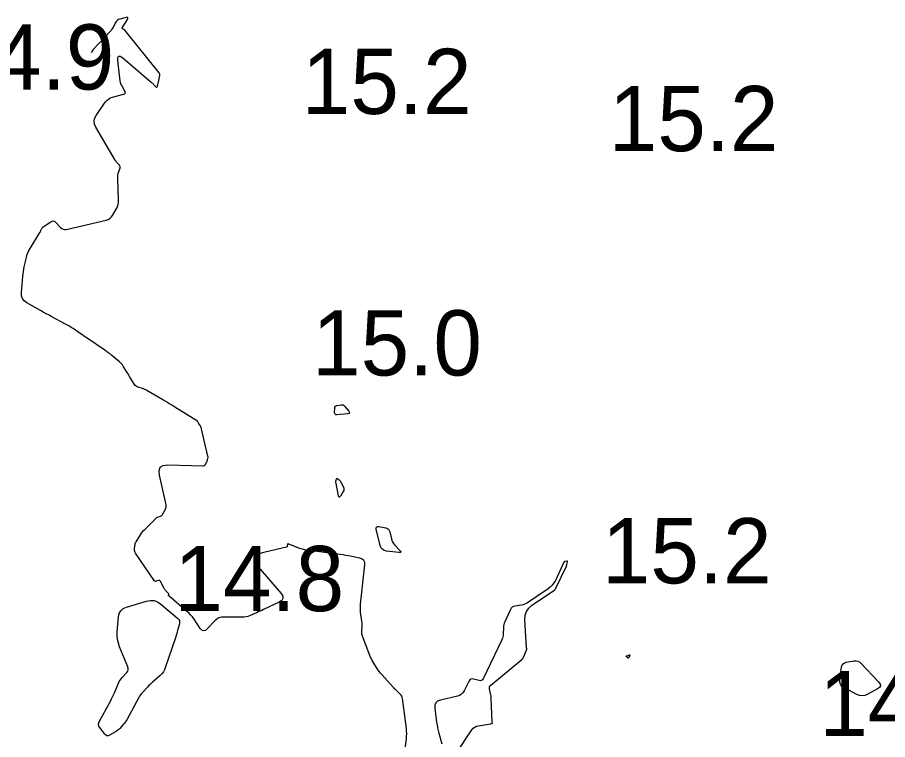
# Model space of a CAD drawing. Extents: x 1023796 to 1112670, y 656573 to 837340.
# Drawn here: x 1101048.9 to 1101115.6, y 690458.6 to 690514 of the extents above; entities that cross this region are included whole.
import ezdxf

# ---------------------------------------------------------------- set-up
doc = ezdxf.new("R2010")
doc.units = 0
doc.layers.add('V-CHAN-CONT-15FT', color=7, linetype='Continuous')
doc.layers.add('V-TOPO-SOUN', color=7, linetype='Continuous')

msp = doc.modelspace()

# ---------------------------------------------------------------- linework, layer by layer
at = {"layer": 'V-CHAN-CONT-15FT'}
for points in [[(1101078.652, 690457.899), (1101078.74, 690458.676), (1101078.756, 690458.87), (1101078.76, 690459.064), (1101078.752, 690459.259), (1101078.733, 690459.453), (1101078.429, 690461.766), (1101078.41, 690461.857), (1101078.376, 690461.941), (1101078.329, 690462.017), (1101078.267, 690462.087), (1101077.991, 690462.35), (1101077.922, 690462.416), (1101077.855, 690462.484), (1101077.79, 690462.553), (1101077.725, 690462.623), (1101076.847, 690463.598), (1101076.752, 690463.707), (1101076.663, 690463.82), (1101076.578, 690463.937), (1101076.499, 690464.058), (1101076.19, 690464.547), (1101076.116, 690464.671), (1101076.049, 690464.799), (1101075.988, 690464.929), (1101075.934, 690465.063), (1101075.38, 690466.545), (1101075.351, 690466.636), (1101075.332, 690466.728), (1101075.323, 690466.822), (1101075.323, 690466.917), (1101075.342, 690467.3), (1101075.345, 690467.395), (1101075.343, 690467.491), (1101075.337, 690467.586), (1101075.326, 690467.681), (1101075.23, 690468.39), (1101075.214, 690468.54), (1101075.207, 690468.69), (1101075.21, 690468.84), (1101075.222, 690468.991), (1101075.554, 690471.999), (1101075.548, 690472.195), (1101075.482, 690472.347), (1101075.357, 690472.456), (1101075.171, 690472.521), (1101074.31, 690472.692), (1101074.095, 690472.733), (1101073.879, 690472.771), (1101073.662, 690472.805), (1101073.445, 690472.835), (1101071.082, 690473.147), (1101070.93, 690473.172), (1101070.78, 690473.206), (1101070.632, 690473.249), (1101070.487, 690473.301), (1101069.681, 690473.617), (1101069.655, 690473.623), (1101069.636, 690473.619), (1101069.624, 690473.603), (1101069.618, 690473.577), (1101069.609, 690473.452), (1101069.604, 690473.424), (1101069.591, 690473.402), (1101069.571, 690473.386), (1101069.544, 690473.376), (1101067.903, 690472.993), (1101067.81, 690472.969), (1101067.717, 690472.942), (1101067.626, 690472.911), (1101067.536, 690472.876), (1101067.178, 690472.73), (1101067.104, 690472.687), (1101067.064, 690472.631), (1101067.055, 690472.563), (1101067.08, 690472.482), (1101067.277, 690472.054), (1101067.327, 690471.955), (1101067.383, 690471.861), (1101067.445, 690471.771), (1101067.514, 690471.684), (1101069.129, 690469.806), (1101069.254, 690469.611), (1101069.273, 690469.437), (1101069.186, 690469.287), (1101068.992, 690469.158), (1101067.776, 690468.58), (1101067.645, 690468.518), (1101067.513, 690468.457), (1101067.381, 690468.397), (1101067.248, 690468.339), (1101066.715, 690468.106), (1101066.58, 690468.056), (1101066.443, 690468.02), (1101066.302, 690467.999), (1101066.158, 690467.993), (1101064.755, 690468.008), (1101064.553, 690467.991), (1101064.367, 690467.935), (1101064.198, 690467.841), (1101064.044, 690467.708), (1101063.465, 690467.098), (1101063.323, 690466.986), (1101063.188, 690466.956), (1101063.059, 690467.007), (1101062.937, 690467.14), (1101062.455, 690467.844), (1101062.33, 690468.015), (1101062.194, 690468.176), (1101062.047, 690468.327), (1101061.89, 690468.469), (1101060.512, 690469.631), (1101060.503, 690469.641), (1101060.498, 690469.652), (1101060.498, 690469.664), (1101060.502, 690469.676), (1101060.526, 690469.729), (1101060.53, 690469.742), (1101060.53, 690469.754), (1101060.526, 690469.765), (1101060.518, 690469.776), (1101060.279, 690470.035), (1101060.238, 690470.083), (1101060.2, 690470.134), (1101060.167, 690470.187), (1101060.137, 690470.243), (1101059.894, 690470.74), (1101059.869, 690470.778), (1101059.837, 690470.801), (1101059.798, 690470.809), (1101059.753, 690470.803), (1101059.559, 690470.749), (1101059.513, 690470.743), (1101059.473, 690470.75), (1101059.437, 690470.771), (1101059.406, 690470.805), (1101057.973, 690472.896), (1101057.935, 690472.962), (1101057.91, 690473.032), (1101057.897, 690473.105), (1101057.897, 690473.181), (1101057.921, 690473.494), (1101057.932, 690473.571), (1101057.951, 690473.645), (1101057.979, 690473.716), (1101058.016, 690473.784), (1101058.348, 690474.322), (1101058.42, 690474.432), (1101058.498, 690474.536), (1101058.582, 690474.636), (1101058.673, 690474.731), (1101059.541, 690475.594), (1101059.578, 690475.627), (1101059.619, 690475.654), (1101059.663, 690475.676), (1101059.709, 690475.692), (1101059.903, 690475.746), (1101059.948, 690475.763), (1101059.988, 690475.788), (1101060.021, 690475.821), (1101060.047, 690475.861), (1101060.266, 690476.272), (1101060.302, 690476.356), (1101060.322, 690476.443), (1101060.325, 690476.532), (1101060.313, 690476.623), (1101059.801, 690478.888), (1101059.773, 690479.243), (1101059.872, 690479.494), (1101060.099, 690479.639), (1101060.454, 690479.679), (1101063.139, 690479.596), (1101063.192, 690479.601), (1101063.238, 690479.618), (1101063.277, 690479.648), (1101063.309, 690479.69), (1101063.443, 690479.917), (1101063.46, 690479.949), (1101063.475, 690479.982), (1101063.487, 690480.016), (1101063.496, 690480.052), (1101063.527, 690480.195), (1101063.533, 690480.231), (1101063.535, 690480.267), (1101063.532, 690480.303), (1101063.526, 690480.339), (1101062.996, 690482.546), (1101062.985, 690482.584), (1101062.97, 690482.621), (1101062.953, 690482.657), (1101062.931, 690482.691), (1101062.811, 690482.867), (1101062.803, 690482.879), (1101062.795, 690482.892), (1101062.787, 690482.905), (1101062.78, 690482.918), (1101062.751, 690482.972), (1101062.744, 690482.985), (1101062.734, 690482.996), (1101062.724, 690483.006), (1101062.712, 690483.015), (1101060.982, 690484.108), (1101060.756, 690484.25), (1101060.528, 690484.39), (1101060.298, 690484.528), (1101060.068, 690484.664), (1101058.837, 690485.382), (1101058.758, 690485.425), (1101058.677, 690485.463), (1101058.594, 690485.497), (1101058.51, 690485.525), (1101058.166, 690485.63), (1101058.085, 690485.662), (1101058.013, 690485.707), (1101057.952, 690485.765), (1101057.9, 690485.835), (1101057.52, 690486.451), (1101057.46, 690486.55), (1101057.399, 690486.648), (1101057.339, 690486.747), (1101057.278, 690486.845), (1101057.036, 690487.239), (1101056.972, 690487.335), (1101056.901, 690487.424), (1101056.823, 690487.507), (1101056.737, 690487.584), (1101056.146, 690488.072), (1101056.017, 690488.177), (1101055.885, 690488.278), (1101055.751, 690488.376), (1101055.615, 690488.471), (1101054.268, 690489.382), (1101054.131, 690489.475), (1101053.995, 690489.567), (1101053.859, 690489.66), (1101053.722, 690489.753), (1101053.178, 690490.125), (1101053.04, 690490.217), (1101052.901, 690490.304), (1101052.759, 690490.387), (1101052.614, 690490.467), (1101051.564, 690491.026), (1101051.341, 690491.146), (1101051.118, 690491.267), (1101050.896, 690491.389), (1101050.675, 690491.513), (1101049.645, 690492.095), (1101049.443, 690492.243), (1101049.306, 690492.426), (1101049.233, 690492.642), (1101049.224, 690492.892), (1101049.329, 690494.121), (1101049.348, 690494.306), (1101049.373, 690494.491), (1101049.404, 690494.675), (1101049.442, 690494.858), (1101049.603, 690495.588), (1101049.651, 690495.767), (1101049.713, 690495.941), (1101049.79, 690496.109), (1101049.882, 690496.27), (1101050.636, 690497.48), (1101050.658, 690497.517), (1101050.679, 690497.556), (1101050.699, 690497.595), (1101050.717, 690497.634), (1101050.787, 690497.795), (1101050.807, 690497.834), (1101050.831, 690497.868), (1101050.861, 690497.899), (1101050.895, 690497.925), (1101051.478, 690498.318), (1101051.585, 690498.37), (1101051.686, 690498.379), (1101051.782, 690498.345), (1101051.872, 690498.268), (1101052.222, 690497.87), (1101052.315, 690497.787), (1101052.418, 690497.737), (1101052.531, 690497.718), (1101052.655, 690497.732), (1101055.732, 690498.45), (1101055.878, 690498.499), (1101056.006, 690498.573), (1101056.114, 690498.673), (1101056.204, 690498.798), (1101056.527, 690499.349), (1101056.596, 690499.49), (1101056.644, 690499.636), (1101056.67, 690499.787), (1101056.674, 690499.944), (1101056.603, 690501.618), (1101056.603, 690501.716), (1101056.611, 690501.813), (1101056.627, 690501.909), (1101056.651, 690502.004), (1101056.783, 690502.453), (1101056.793, 690502.51), (1101056.788, 690502.563), (1101056.768, 690502.612), (1101056.734, 690502.658), (1101056.566, 690502.835), (1101056.525, 690502.88), (1101056.487, 690502.927), (1101056.452, 690502.976), (1101056.42, 690503.028), (1101054.922, 690505.566), (1101054.822, 690505.794), (1101054.794, 690506.019), (1101054.837, 690506.242), (1101054.952, 690506.462), (1101055.646, 690507.475), (1101055.759, 690507.612), (1101055.89, 690507.724), (1101056.039, 690507.81), (1101056.207, 690507.869), (1101057.058, 690508.094), (1101057.143, 690508.13), (1101057.188, 690508.182), (1101057.193, 690508.25), (1101057.157, 690508.335), (1101056.936, 690508.708), (1101056.886, 690508.803), (1101056.847, 690508.901), (1101056.818, 690509.004), (1101056.8, 690509.109), (1101056.61, 690510.674), (1101056.606, 690510.91), (1101056.669, 690511.022), (1101056.798, 690511.012), (1101056.992, 690510.879), (1101059.173, 690509.016), (1101059.22, 690508.975), (1101059.266, 690508.933), (1101059.311, 690508.891), (1101059.355, 690508.847), (1101059.53, 690508.671), (1101059.57, 690508.64), (1101059.603, 690508.635), (1101059.628, 690508.656), (1101059.647, 690508.703), (1101059.738, 690509.077), (1101059.751, 690509.133), (1101059.764, 690509.189), (1101059.775, 690509.246), (1101059.786, 690509.302), (1101059.827, 690509.529), (1101059.831, 690509.585), (1101059.824, 690509.637), (1101059.805, 690509.686), (1101059.775, 690509.733), (1101057.155, 690513.004), (1101057.137, 690513.023), (1101057.118, 690513.041), (1101057.096, 690513.055), (1101057.072, 690513.068), (1101056.973, 690513.112), (1101056.954, 690513.124), (1101056.943, 690513.14), (1101056.943, 690513.159), (1101056.952, 690513.18), (1101057.349, 690513.829), (1101057.389, 690513.913), (1101057.385, 690513.965), (1101057.336, 690513.985), (1101057.244, 690513.972), (1101056.761, 690513.851), (1101056.666, 690513.817), (1101056.585, 690513.767), (1101056.516, 690513.7), (1101056.46, 690513.616), (1101056.263, 690513.247), (1101056.211, 690513.157), (1101056.153, 690513.071), (1101056.091, 690512.988), (1101056.023, 690512.909), (1101054.734, 690511.513), (1101054.715, 690511.492), (1101054.698, 690511.471), (1101054.681, 690511.448), (1101054.666, 690511.425), (1101054.575, 690511.285)], [(1101082.561, 690457.557), (1101083.765, 690459.359), (1101083.863, 690459.479), (1101083.978, 690459.572), (1101084.111, 690459.638), (1101084.261, 690459.676), (1101085.181, 690459.822), (1101085.197, 690459.825), (1101085.213, 690459.829), (1101085.228, 690459.834), (1101085.243, 690459.84), (1101085.312, 690459.868), (1101085.32, 690459.873), (1101085.326, 690459.879), (1101085.328, 690459.887), (1101085.328, 690459.897), (1101085.323, 690459.938), (1101085.322, 690459.949), (1101085.321, 690459.959), (1101085.32, 690459.969), (1101085.319, 690459.98), (1101085.243, 690461.764), (1101085.237, 690461.856), (1101085.226, 690461.948), (1101085.212, 690462.04), (1101085.193, 690462.131), (1101085.111, 690462.493), (1101085.102, 690462.58), (1101085.116, 690462.659), (1101085.153, 690462.73), (1101085.213, 690462.793), (1101087.591, 690464.759), (1101087.61, 690464.777), (1101087.628, 690464.796), (1101087.643, 690464.817), (1101087.657, 690464.839), (1101087.708, 690464.932), (1101087.721, 690464.956), (1101087.733, 690464.979), (1101087.744, 690465.003), (1101087.754, 690465.028), (1101087.977, 690465.557), (1101087.979, 690465.564), (1101087.979, 690465.571), (1101087.977, 690465.578), (1101087.974, 690465.585), (1101087.956, 690465.61), (1101087.952, 690465.617), (1101087.95, 690465.624), (1101087.948, 690465.631), (1101087.947, 690465.639), (1101087.822, 690467.823), (1101087.841, 690468.153), (1101087.938, 690468.445), (1101088.112, 690468.698), (1101088.365, 690468.913), (1101090.083, 690470.066), (1101090.096, 690470.075), (1101090.108, 690470.086), (1101090.119, 690470.097), (1101090.128, 690470.11), (1101090.165, 690470.163), (1101090.174, 690470.176), (1101090.182, 690470.19), (1101090.19, 690470.204), (1101090.197, 690470.218), (1101090.999, 690471.916), (1101091.017, 690471.953), (1101091.034, 690471.991), (1101091.039, 690472.001), (1101091.042, 690472.01), (1101091.045, 690472.02), (1101091.047, 690472.031), (1101091.083, 690472.245), (1101091.084, 690472.272), (1101091.075, 690472.289), (1101091.058, 690472.298), (1101091.031, 690472.297), (1101090.905, 690472.276), (1101090.876, 690472.268), (1101090.851, 690472.254), (1101090.83, 690472.234), (1101090.814, 690472.209), (1101090.758, 690472.093), (1101090.744, 690472.065), (1101090.73, 690472.036), (1101090.716, 690472.007), (1101090.703, 690471.978), (1101090.156, 690470.821), (1101090.049, 690470.628), (1101089.92, 690470.455), (1101089.768, 690470.301), (1101089.593, 690470.166), (1101088.014, 690469.107), (1101087.907, 690469.043), (1101087.795, 690468.992), (1101087.678, 690468.954), (1101087.557, 690468.928), (1101087.061, 690468.849), (1101086.945, 690468.818), (1101086.848, 690468.763), (1101086.769, 690468.684), (1101086.707, 690468.582), (1101086.274, 690467.645), (1101086.231, 690467.536), (1101086.198, 690467.425), (1101086.178, 690467.31), (1101086.169, 690467.193), (1101086.157, 690466.72), (1101086.148, 690466.603), (1101086.127, 690466.489), (1101086.094, 690466.377), (1101086.049, 690466.269), (1101084.62, 690463.283), (1101084.564, 690463.198), (1101084.493, 690463.145), (1101084.406, 690463.125), (1101084.305, 690463.137), (1101083.87, 690463.251), (1101083.768, 690463.263), (1101083.681, 690463.244), (1101083.609, 690463.191), (1101083.551, 690463.107), (1101083.166, 690462.345), (1101083.073, 690462.2), (1101082.957, 690462.084), (1101082.817, 690461.999), (1101082.654, 690461.943), (1101081.341, 690461.64), (1101081.13, 690461.558), (1101080.988, 690461.429), (1101080.916, 690461.251), (1101080.914, 690461.024), (1101081.056, 690459.944), (1101081.087, 690459.733), (1101081.126, 690459.523), (1101081.171, 690459.314), (1101081.224, 690459.107), (1101081.45, 690458.282)]]:
    msp.add_lwpolyline(points, dxfattribs=at)
for points in [[(1101073.88, 690484.268), (1101073.943, 690484.234), (1101073.998, 690484.181), (1101074.333, 690483.781), (1101074.383, 690483.703), (1101074.386, 690483.645), (1101074.343, 690483.606), (1101074.252, 690483.587), (1101073.399, 690483.519), (1101073.323, 690483.524), (1101073.27, 690483.552), (1101073.24, 690483.604), (1101073.232, 690483.679), (1101073.246, 690484.04), (1101073.258, 690484.112), (1101073.291, 690484.168), (1101073.342, 690484.206), (1101073.412, 690484.228), (1101073.733, 690484.28), (1101073.81, 690484.284)], [(1101073.409, 690478.638), (1101073.428, 690478.637), (1101073.45, 690478.625), (1101073.583, 690478.522), (1101073.612, 690478.497), (1101073.638, 690478.47), (1101073.66, 690478.44), (1101073.68, 690478.407), (1101073.909, 690477.969), (1101073.942, 690477.885), (1101073.951, 690477.801), (1101073.937, 690477.719), (1101073.9, 690477.637), (1101073.684, 690477.277), (1101073.636, 690477.213), (1101073.597, 690477.196), (1101073.565, 690477.226), (1101073.542, 690477.302), (1101073.338, 690478.367), (1101073.334, 690478.397), (1101073.334, 690478.427), (1101073.337, 690478.457), (1101073.345, 690478.486), (1101073.383, 690478.604), (1101073.394, 690478.627)], [(1101077.676, 690473.764), (1101077.745, 690473.654), (1101077.829, 690473.552), (1101078.233, 690473.122), (1101078.301, 690473.033), (1101078.309, 690472.975), (1101078.257, 690472.947), (1101078.145, 690472.949), (1101077.219, 690473.064), (1101077.037, 690473.111), (1101076.893, 690473.201), (1101076.787, 690473.333), (1101076.721, 690473.509), (1101076.427, 690474.73), (1101076.416, 690474.84), (1101076.445, 690474.912), (1101076.515, 690474.945), (1101076.626, 690474.94), (1101077.149, 690474.844), (1101077.267, 690474.807), (1101077.359, 690474.743), (1101077.426, 690474.653), (1101077.468, 690474.537), (1101077.586, 690474.01), (1101077.623, 690473.883)], [(1101061.333, 690467.732), (1101061.35, 690467.62), (1101061.333, 690467.498), (1101061.199, 690466.989), (1101061.165, 690466.863), (1101061.128, 690466.736), (1101061.09, 690466.611), (1101061.049, 690466.486), (1101060.256, 690464.118), (1101060.189, 690463.953), (1101060.103, 690463.801), (1101059.997, 690463.663), (1101059.871, 690463.537), (1101059.257, 690462.993), (1101059.16, 690462.905), (1101059.065, 690462.816), (1101058.973, 690462.724), (1101058.882, 690462.629), (1101058.525, 690462.248), (1101058.44, 690462.15), (1101058.36, 690462.047), (1101058.288, 690461.94), (1101058.222, 690461.827), (1101057.302, 690460.132), (1101057.248, 690460.04), (1101057.188, 690459.951), (1101057.123, 690459.866), (1101057.053, 690459.785), (1101056.761, 690459.468), (1101056.685, 690459.392), (1101056.604, 690459.323), (1101056.518, 690459.26), (1101056.427, 690459.204), (1101055.975, 690458.95), (1101055.873, 690458.91), (1101055.779, 690458.909), (1101055.693, 690458.948), (1101055.616, 690459.026), (1101055.238, 690459.532), (1101055.17, 690459.65), (1101055.142, 690459.772), (1101055.152, 690459.896), (1101055.202, 690460.023), (1101056.042, 690461.569), (1101056.125, 690461.725), (1101056.204, 690461.883), (1101056.279, 690462.043), (1101056.351, 690462.205), (1101056.668, 690462.939), (1101056.725, 690463.056), (1101056.791, 690463.167), (1101056.866, 690463.271), (1101056.95, 690463.37), (1101057.307, 690463.751), (1101057.379, 690463.85), (1101057.417, 690463.955), (1101057.419, 690464.066), (1101057.387, 690464.184), (1101056.751, 690465.736), (1101056.658, 690466.008), (1101056.597, 690466.285), (1101056.57, 690466.567), (1101056.575, 690466.855), (1101056.665, 690468.016), (1101056.719, 690468.28), (1101056.838, 690468.493), (1101057.02, 690468.654), (1101057.267, 690468.764), (1101058.811, 690469.23), (1101059.112, 690469.285), (1101059.397, 690469.265), (1101059.667, 690469.17), (1101059.921, 690469), (1101061.199, 690467.922), (1101061.283, 690467.832)], [(1101095.83, 690464.962), (1101095.821, 690464.946), (1101095.81, 690464.932), (1101095.761, 690464.877), (1101095.748, 690464.866), (1101095.735, 690464.862), (1101095.722, 690464.864), (1101095.708, 690464.873), (1101095.59, 690464.973), (1101095.575, 690464.989), (1101095.572, 690465.003), (1101095.58, 690465.014), (1101095.6, 690465.023), (1101095.721, 690465.059), (1101095.738, 690465.064), (1101095.754, 690465.071), (1101095.77, 690465.077), (1101095.786, 690465.085), (1101095.847, 690465.117), (1101095.86, 690465.122), (1101095.868, 690465.121), (1101095.871, 690465.113), (1101095.87, 690465.099), (1101095.843, 690464.995), (1101095.838, 690464.978)], [(1101113.341, 690464.635), (1101113.464, 690464.575), (1101113.576, 690464.48), (1101114.942, 690463.028), (1101115.051, 690462.873), (1101115.072, 690462.732), (1101115.007, 690462.605), (1101114.854, 690462.493), (1101114.067, 690462.074), (1101113.87, 690461.995), (1101113.673, 690461.969), (1101113.475, 690461.994), (1101113.278, 690462.071), (1101112.274, 690462.596), (1101112.112, 690462.709), (1101112.005, 690462.85), (1101111.953, 690463.02), (1101111.957, 690463.218), (1101112.1, 690464.183), (1101112.139, 690464.321), (1101112.21, 690464.426), (1101112.314, 690464.501), (1101112.45, 690464.543), (1101113.059, 690464.651), (1101113.206, 690464.661)]]:
    msp.add_lwpolyline(points, close=True, dxfattribs=at)

# ---------------------------------------------------------------- texts
at = {"layer": 'V-TOPO-SOUN'}
for s, p in [('14.9 ', (1101043.332, 690508.45)), ('15.2 ', (1101070.722, 690506.58)), ('15.2 ', (1101094.252, 690503.73)), ('15.0 ', (1101071.513, 690486.53)), ('15.2 ', (1101093.722, 690470.59)), ('14.8 ', (1101060.952, 690468.46)), ('14.7 ', (1101110.392, 690458.88))]:
    msp.add_text(s, height=5, dxfattribs=at).set_placement(p)

doc.saveas('drawing.dxf')
